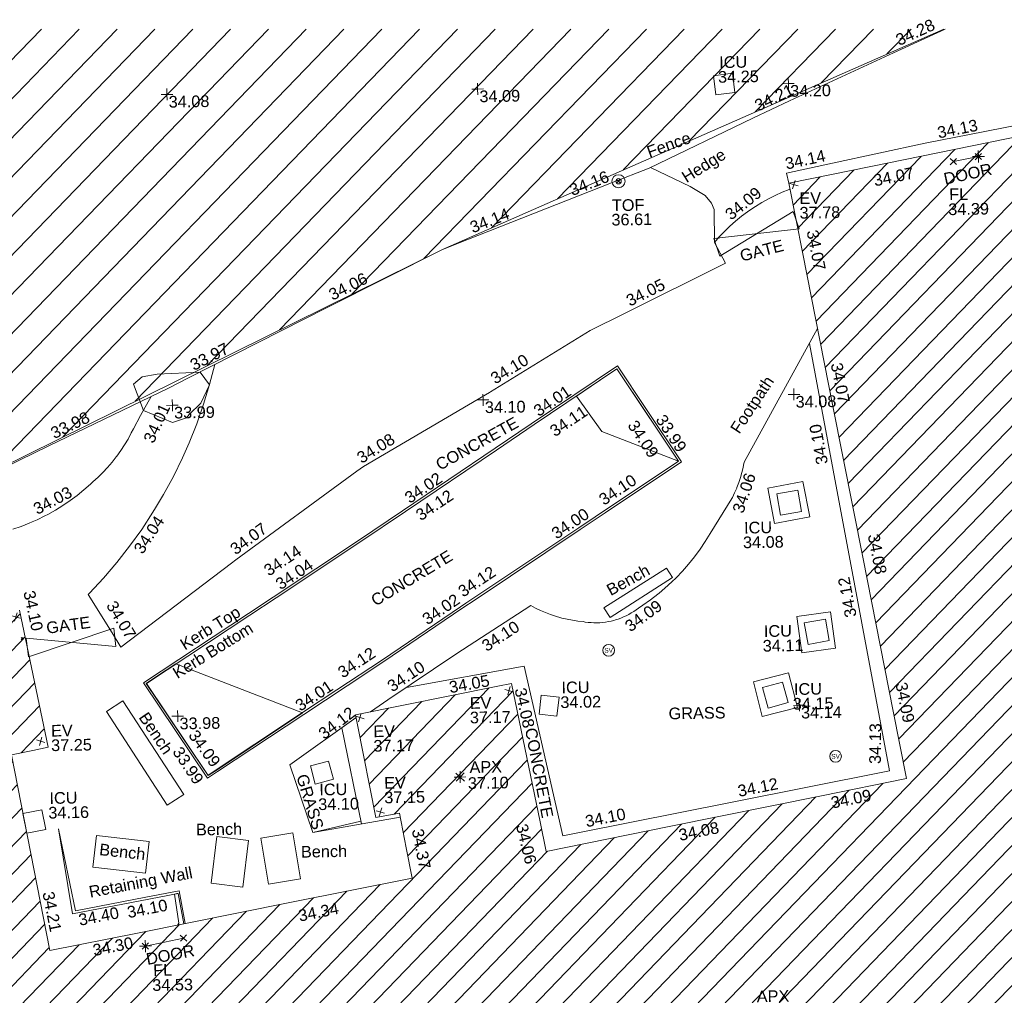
# Model space of a CAD drawing. Header units: millimetres. Extents: x -287732 to 520720, y -88450 to 287754.
# Tile 371 of 383: x 298464 to 330144, y 250937 to 282316. Entities that reach past the tile are written whole.
import ezdxf

# ---------------------------------------------------------------- set-up
doc = ezdxf.new("R2010")
doc.units = ezdxf.units.MM
doc.linetypes.add('IMPORT-HIDDEN2 _3_', pattern=[4762.5, 3175, -1587.5])
doc.linetypes.add('IMPORT-UG_ELEC_STREET LIGHTING_QLB2 _2_', pattern=[2700, 1500, -300, 0, -250, 150, -300, 0, -200])
for name, color, linetype, lineweight, true_color in [('00__TOPO__TOP_OF_FENCE_SYMBOL', 7, 'Continuous', 9, 0x666666), ('00_TOPO_APEX_BUILDING', 7, 'Continuous', 9, 0x666666), ('00_TOPO_EAVE', 7, 'Continuous', 9, 0x666666), ('00_TOPO_LEVEL_FLOOR', 7, 'Continuous', 9, 0x666666), ('00_TOPO_SERV_STOP_VALVE', 7, 'Continuous', 9, 0x666666), ('00_UAV_APEX_BUILDING', 7, 'Continuous', 9, 0x666666), ('00_UAV_BUILDING_HATCH', 7, 'Continuous', 9, 0x999999), ('00_UAV_BUILDING_OUTLINE', 5, 'Continuous', 9, 0x0000ff), ('00_UAV_CONCRETE', 9, 'Continuous', 9, 0x808080), ('00_UAV_EAVE', 7, 'Continuous', 9, 0x666666), ('00_UAV_FENCE', 7, 'Continuous', 9, 0x264c2f), ('00_UAV_FOOTPATH', 7, 'Continuous', 9, 0xa50000), ('00_UAV_FURN_BENCH', 7, 'Continuous', 9, 0x999999), ('00_UAV_GATE', 7, 'Continuous', 9, 0xa50000), ('00_UAV_HEDGE', 7, 'Continuous', 9, 0x52a552), ('00_UAV_INT_DOOR', 7, 'Continuous', 9, 0x7f4f3f), ('00_UAV_KERB_BOTTOM', 1, 'Continuous', 9, 0xff0000), ('00_UAV_KERB_TOP', 7, 'Continuous', 9, 0xa500a5), ('00_UAV_LEVEL_FLOOR', 7, 'Continuous', 9, 0x666666), ('00_UAV_LEVEL_SPOT', 7, 'Continuous', 9, 0x666666), ('00_UAV_SERV_IC', 5, 'Continuous', 9, 0x0000ff), ('00_UAV_SLOPE_BOTTOM', 30, 'Continuous', 9, 0xff7f00), ('00_UAV_TOP_OF_FENCE', 6, 'Continuous', 9, 0xff00ff), ('00_UAV_WALL_RETAINING', 7, 'Continuous', 9, 0x7c00a5), ('01_DTM_CONTOUR_MNR', 7, 'Continuous', 9, 0xa5a552), ('12333-PUM-2D-U-0001-C01 - Rev2_REVIT IMPORT_dwg', 7, 'Continuous', 9, 0x767676), ('PUM-CHAMBER EXTENTS', 6, 'IMPORT-HIDDEN2 _3_', 9, 0xff00ff), ('PUM-UNABLE TO SURVEY', 190, 'Continuous', 9, 0x7f00ff)]:
    doc.layers.add(name, color=color, linetype=linetype, lineweight=lineweight, true_color=true_color)
doc.layers.add('00_UAV_SURVEY_TEXT', color=7, linetype='Continuous', lineweight=9)
doc.layers.add('GEN-TEXT', color=7, linetype='Continuous', lineweight=9)
doc.styles.add('Swis721 Lt BT', font='swissl.ttf', dxfattribs={"height": 400})
doc.styles.add('Swis721 Lt BT_2', font='swissl.ttf', dxfattribs={"height": 375})

# ---------------------------------------------------------------- blocks, each defined once
blk = doc.blocks.new('12333-PUM-2D-U-0001-C01 - Rev2_REVIT IMPORT_dwg_MSL_Apex_SYM-2077252-Site Location Plan Proposed')
at = {"layer": '00_TOPO_APEX_BUILDING', "color": 254, "true_color": 0xcccccc, "flags": 128}
for points in [[(0, -501), (0, 0), (-501, 0)], [(354, 354), (0, 0), (-354, 354)], [(354, -354), (0, 0), (-354, -354)], [(501, 0), (0, 0), (0, 501)]]:
    blk.add_lwpolyline(points, dxfattribs=at)
blk = doc.blocks.new('12333-PUM-2D-U-0001-C01 - Rev2_REVIT IMPORT_dwg_MSL_Eaves_SYM_1-V82-Site Location Plan Proposed')
at = {"layer": '00_TOPO_EAVE', "color": 254, "true_color": 0xcccccc}
for p, q in [((357, -116), (-357, 116)), ((-116, -357), (116, 357))]:
    blk.add_line(p, q, dxfattribs=at)
blk = doc.blocks.new('12333-PUM-2D-U-0001-C01 - Rev2_REVIT IMPORT_dwg__U59-2077589-Site Location Plan Proposed')
at = {"layer": '00_UAV_GATE', "color": 9, "true_color": 0xe1aaaa, "flags": 128}
blk.add_lwpolyline([(-30, 299), (30, -299), (-2850, 18), (-2791, -579)], close=True, dxfattribs=at)
blk = doc.blocks.new('12333-PUM-2D-U-0001-C01 - Rev2_REVIT IMPORT_dwg__U65-2077595-Site Location Plan Proposed')
at = {"layer": '00_UAV_GATE', "color": 9, "true_color": 0xe1aaaa, "flags": 128}
blk.add_lwpolyline([(-92, 285), (92, -285), (-2655, -545), (-2470, -1116)], close=True, dxfattribs=at)
blk = doc.blocks.new('12333-PUM-2D-U-0001-C01 - Rev2_REVIT IMPORT_dwg_MSL_Sluice_Valve_SYM-2077246-Site Location Plan Proposed')
at = {"layer": '00_TOPO_SERV_STOP_VALVE', "color": 254, "true_color": 0xcccccc}
blk.add_circle((0, 0), 500, dxfattribs=at)
at = {"layer": '00_TOPO_SERV_STOP_VALVE', "insert": (0, 199), "char_height": 400, "width": 785.11, "attachment_point": 2, "line_spacing_factor": 1.005062, "style": 'Swis721 Lt BT'}
blk.add_mtext('SV', dxfattribs=at)
blk = doc.blocks.new('12333-PUM-2D-U-0001-C01 - Rev2_REVIT IMPORT_dwg_MSL_Node_LineworkTOF-2077248-Site Location Plan Proposed')
at = {"layer": '00__TOPO__TOP_OF_FENCE_SYMBOL', "color": 254, "true_color": 0xcccccc, "flags": 128}
for points in [[(165, 165), (0, 0), (-165, 165)], [(165, -165), (0, 0), (-165, -165)]]:
    blk.add_lwpolyline(points, dxfattribs=at)
at = {"layer": '00__TOPO__TOP_OF_FENCE_SYMBOL', "color": 254, "true_color": 0xcccccc}
for radius in [563, 234]:
    blk.add_circle((0, 0), radius, dxfattribs=at)
blk = doc.blocks.new('12333-PUM-2D-U-0001-C01 - Rev2_REVIT IMPORT_dwg_MSL_FLlvl_SYM-V156-Site Location Plan Proposed')
at = {"layer": '00_TOPO_LEVEL_FLOOR', "color": 254, "true_color": 0xcccccc, "flags": 128}
for points in [[(0, -38.9), (0, 0), (-38.9, 0)], [(38.9, 0), (0, 0), (0, 38.9)]]:
    blk.add_lwpolyline(points, dxfattribs=at)
blk = doc.blocks.new('12333-PUM-2D-U-0001-C01 - Rev2_REVIT IMPORT_dwg_MSL_Node_Linework-V178-Site Location Plan Proposed')
at = {"layer": '00_UAV_INT_DOOR', "color": 9, "true_color": 0xd4c4bf, "flags": 128}
for points in [[(530, 530), (0, 0), (-530, 530)], [(530, -530), (0, 0), (-530, -530)]]:
    blk.add_lwpolyline(points, dxfattribs=at)
blk = doc.blocks.new('12333-PUM-2D-U-0001-C01 - Rev2_REVIT IMPORT_dwg_UAV-2077255-Site Location Plan Proposed')
at = {"layer": '00_UAV_LEVEL_SPOT', "color": 254, "true_color": 0xcccccc, "flags": 128}
for points in [[(0, -500), (0, 0), (-500, 0)], [(500, 0), (0, 0), (0, 500)]]:
    blk.add_lwpolyline(points, dxfattribs=at)
blk = doc.blocks.new('12333-PUM-2D-U-0001-C01 - Rev2_REVIT IMPORT_dwg_MGS62954_T2_Galway_ITM_3d_Rev1-2077680-Site Location Plan Proposed')
at = {"layer": '00_UAV_BUILDING_HATCH', "true_color": 0xcccccc}
h = blk.add_hatch(dxfattribs=at)
h.set_pattern_fill('FP_1', color=254, style=0, pattern_type=2)
h.set_pattern_definition([(45, (0, 0), (-441.94173824, 441.94173824), [])])
h.paths.add_polyline_path([(534124497, 725775489), (534146780, 725779532), (534146621, 725780329), (534183857, 725787049), (534184497, 725783702), (534202575, 725786975), (534201976, 725790381), (534239197, 725797194), (534239338, 725796376), (534261663, 725800388), (534259564, 725811742), (534258677, 725812122), (534251257, 725810806), (534250975, 725812184), (534249213, 725811873), (534249448, 725810468), (534244617, 725809642), (534241121, 725828862), (534229957, 725826793), (534233411, 725807582), (534221779, 725805445), (534220752, 725810867), (534215719, 725809946), (534216316, 725806625), (534217076, 725806760), (534217446, 725804662), (534205756, 725802533), (534204628, 725808845), (534205810, 725809078), (534204970, 725813494), (534194424, 725811546), (534194268, 725812372), (534192207, 725812030), (534192421, 725810057), (534184209, 725808591), (534184064, 725809680), (534175720, 725808112), (534177569, 725797422), (534162796, 725794713), (534162440, 725796856), (534164478, 725797191), (534163879, 725800515), (534159002, 725799595), (534159605, 725796262), (534160352, 725796441), (534160696, 725794215), (534156777, 725793541), (534156175, 725796880), (534147633, 725795342), (534144688, 725811270), (534133602, 725809324), (534137148, 725790045), (534122321, 725787373), (534124334, 725776380)])
at = {"layer": '00_UAV_BUILDING_OUTLINE', "color": 254, "true_color": 0xcccccc, "flags": 128}
blk.add_lwpolyline([(534204970, 725813494), (534205810, 725809078), (534205323, 725808982), (534204628, 725808845), (534205383, 725804622), (534205756, 725802533), (534208587, 725803049), (534213506, 725803945), (534217446, 725804662), (534217273, 725805642), (534217076, 725806760), (534216316, 725806625), (534215778, 725809620), (534215719, 725809946), (534220311, 725810786), (534220752, 725810867), (534221599, 725806395), (534221779, 725805445), (534225746, 725806174), (534230664, 725807077), (534233411, 725807582), (534233021, 725809754), (534232136, 725814675), (534231251, 725819596), (534230366, 725824517), (534229957, 725826793), (534232600, 725827283), (534237516, 725828194)], dxfattribs=at)
at = {"layer": '00_UAV_CONCRETE', "color": 254, "true_color": 0xcccccc}
blk.add_line((534215851, 725806430), (534215273, 725809535), dxfattribs=at)
at = {"layer": '00_UAV_CONCRETE', "color": 254, "true_color": 0xcccccc, "flags": 128}
for points in [[(534244854, 725809683), (534244025, 725814600), (534244022, 725814613), (534243102, 725819527), (534242689, 725821735), (534242198, 725824445), (534241328, 725829248), (534241211, 725829227), (534236289, 725828347), (534234364, 725828002), (534231377, 725827411), (534229891, 725827117), (534229957, 725826793)], [(534217377, 725810797), (534221168, 725811418), (534221405, 725810284), (534222316, 725805936), (534222864, 725806035), (534227785, 725806924), (534232705, 725807813), (534232867, 725807842), (534232059, 725812610), (534231223, 725817539), (534230530, 725821630)], [(534206097, 725806449), (534206605, 725803801), (534208874, 725804199), (534209950, 725804387), (534210127, 725803329)]]:
    blk.add_lwpolyline(points, dxfattribs=at)
for points in [[(534230447, 725816060), (534229309, 725815858), (534229106, 725816998), (534230244, 725817200)], [(534230117, 725811684), (534229976, 725812860), (534231060, 725812990), (534231201, 725811814)], [(534228536, 725810778), (534229676, 725811047), (534229940, 725809926), (534228800, 725809657)]]:
    blk.add_lwpolyline(points, close=True, dxfattribs=at)
at = {"layer": '00_UAV_FENCE', "color": 254, "true_color": 0xcccccc, "flags": 128}
blk.add_lwpolyline([(534203586, 725817643), (534206007, 725818763), (534209882, 725820554), (534210540, 725820873), (534215039, 725823053), (534218774, 725824863), (534219569, 725825160), (534224253, 725826909), (534225469, 725827362), (534228835, 725828903), (534230021, 725829446), (534233403, 725830934), (534235071, 725831667)], dxfattribs=at)
at = {"layer": '00_UAV_FOOTPATH', "color": 254, "true_color": 0xcccccc, "flags": 128}
for points in [[(534211385, 725821283), (534211208, 725820645), (534211003, 725820014), (534210773, 725819393), (534210517, 725818782), (534210294, 725818303), (534209993, 725817713), (534209667, 725817136), (534209405, 725816715), (534209317, 725816573), (534208944, 725816026), (534208548, 725815494), (534208131, 725814980), (534207692, 725814483), (534207233, 725814005), (534207187, 725813960), (534207936, 725812712), (534208209, 725812255), (534211815, 725814894), (534211955, 725814996), (534215901, 725817775), (534216110, 725817922), (534220206, 725820232), (534220242, 725820253), (534223483, 725822167), (534224599, 725822698), (534227874, 725824255), (534227528, 725824931), (534227691, 725825111), (534227862, 725825284), (534227955, 725825371), (534228040, 725825450), (534228225, 725825609), (534228416, 725825759), (534228613, 725825901), (534228816, 725826035), (534228872, 725826070), (534229082, 725826193), (534229297, 725826307), (534229516, 725826412), (534229740, 725826507), (534229967, 725826594), (534229991, 725826602)], [(534230800, 725822103), (534228365, 725817847), (534228345, 725817753), (534228329, 725817682), (534228287, 725817519), (534228238, 725817358), (534228182, 725817198), (534228119, 725817042), (534228110, 725817021), (534228040, 725816867), (534227964, 725816717), (534227949, 725816690), (534227230, 725815570), (534227068, 725815318), (534226895, 725815073), (534226713, 725814835), (534226520, 725814605), (534226318, 725814383), (534226107, 725814171), (534225970, 725814041), (534225745, 725813843), (534225555, 725813690), (534225512, 725813654), (534225271, 725813476), (534225023, 725813308), (534224881, 725813218), (534224805, 725813163), (534224728, 725813112), (534224648, 725813064), (534224566, 725813019), (534224483, 725812978), (534224398, 725812940), (534224311, 725812906), (534224223, 725812875), (534224134, 725812848), (534224087, 725812836), (534223996, 725812815), (534223905, 725812798), (534223812, 725812784), (534223720, 725812775), (534223627, 725812769), (534223534, 725812767), (534223441, 725812769), (534223348, 725812776), (534223255, 725812786), (534223163, 725812799), (534223096, 725812812), (534222924, 725812833), (534222753, 725812862), (534222583, 725812897), (534222415, 725812940), (534222376, 725812951), (534222210, 725813002), (534222047, 725813060), (534221886, 725813125), (534221728, 725813197), (534221573, 725813275), (534221422, 725813360), (534221417, 725813363), (534220985, 725813092), (534219017, 725811859), (534216770, 725810404), (534216199, 725810034)], [(534204798, 725816106), (534205065, 725816192), (534205328, 725816289), (534205423, 725816328), (534205587, 725816397), (534205841, 725816515), (534205934, 725816562), (534206181, 725816695), (534206422, 725816838), (534206657, 725816992), (534206885, 725817155), (534207106, 725817327), (534207320, 725817508), (534207403, 725817583), (534207569, 725817728), (534207728, 725817879), (534207882, 725818036), (534208028, 725818200), (534208167, 725818370), (534208187, 725818396), (534208318, 725818573), (534208442, 725818754), (534208557, 725818941), (534208665, 725819133), (534208733, 725819264), (534208972, 725819685), (534209319, 725820294)], [(534215739, 725809855), (534213582, 725808371), (534214276, 725806178)]]:
    blk.add_lwpolyline(points, dxfattribs=at)
at = {"layer": '00_UAV_FURN_BENCH', "color": 254, "true_color": 0xcccccc, "flags": 128}
for points in [[(534223772, 725813241), (534225804, 725814488), (534225993, 725814180), (534223961, 725812933)], [(534208246, 725810523), (534210149, 725807479), (534209612, 725807143), (534207709, 725810187)], [(534207320, 725806206), (534209008, 725805983), (534208874, 725804972), (534207186, 725805195)], [(534211192, 725806103), (534212209, 725805960), (534211998, 725804463), (534210981, 725804606)], [(534212609, 725806032), (534213640, 725806185), (534213861, 725804698), (534212830, 725804545)]]:
    blk.add_lwpolyline(points, close=True, dxfattribs=at)
at = {"layer": '00_UAV_HEDGE', "color": 254, "true_color": 0xcccccc, "flags": 128}
blk.add_lwpolyline([(534227528, 725824931), (534227538, 725825991), (534227453, 725826193), (534227256, 725826447), (534226784, 725826746), (534225511, 725827382)], dxfattribs=at)
at = {"layer": '00_UAV_INT_DOOR', "color": 254, "true_color": 0xcccccc}
for p, q in [((534236070, 725827547), (534235263, 725827400)), ((534208829, 725802624), (534210060, 725802860))]:
    blk.add_line(p, q, dxfattribs=at)
at = {"layer": '00_UAV_KERB_BOTTOM', "color": 254, "true_color": 0xcccccc, "flags": 128}
blk.add_lwpolyline([(534209011, 725811073), (534212372, 725813203), (534213231, 725813753), (534215951, 725815492), (534217438, 725816456), (534220404, 725818380), (534221632, 725819177), (534224322, 725820924), (534225290, 725819415), (534226247, 725817922), (534223535, 725816173), (534223008, 725815833), (534219330, 725813468), (534219157, 725813357), (534216618, 725811700), (534215132, 725810754), (534214017, 725810044), (534210947, 725808082), (534210928, 725808111)], close=True, dxfattribs=at)
at = {"layer": '00_UAV_KERB_TOP', "color": 254, "true_color": 0xcccccc, "flags": 128}
blk.add_lwpolyline([(534208914, 725811094), (534212335, 725813262), (534213134, 725813774), (534215913, 725815551), (534217341, 725816477), (534220366, 725818439), (534221535, 725819198), (534224343, 725821021), (534225235, 725819630), (534226344, 725817901), (534223868, 725816304), (534223046, 725815774), (534219663, 725813599), (534219195, 725813298), (534216656, 725811641), (534215465, 725810883), (534214055, 725809985), (534211250, 725808193), (534210926, 725807985)], close=True, dxfattribs=at)
at = {"layer": '00_UAV_SERV_IC', "color": 254, "true_color": 0xcccccc, "flags": 128}
for points in [[(534227591, 725830296), (534228206, 725830363), (534228273, 725829747), (534227658, 725829680)], [(534230179, 725816235), (534229499, 725816130), (534229394, 725816812), (534230074, 725816917)], [(534230998, 725812063), (534230317, 725811956), (534230208, 725812650), (534230889, 725812757)], [(534229644, 725810095), (534228999, 725809927), (534228826, 725810591), (534229471, 725810759)], [(534221629, 725809856), (534221706, 725810472), (534222277, 725810400), (534222200, 725809784)], [(534214242, 725808326), (534214829, 725808471), (534214974, 725807882), (534214387, 725807737)], [(534205080, 725806318), (534204965, 725806961), (534205573, 725807069), (534205688, 725806426)]]:
    blk.add_lwpolyline(points, close=True, dxfattribs=at)
at = {"layer": '00_UAV_SLOPE_BOTTOM', "color": 254, "true_color": 0xcccccc}
blk.add_line((534214276, 725806178), (534215835, 725806520), dxfattribs=at)
at = {"layer": '00_UAV_WALL_RETAINING', "color": 254, "true_color": 0xcccccc}
blk.add_line((534214276, 725806178), (534217099, 725806629), dxfattribs=at)
at = {"layer": '00_UAV_WALL_RETAINING', "color": 254, "true_color": 0xcccccc, "flags": 128}
blk.add_lwpolyline([(534206097, 725806449), (534206507, 725803706), (534208689, 725804086), (534209914, 725804300), (534210077, 725803320)], dxfattribs=at)
at = {"layer": '01_DTM_CONTOUR_MNR', "color": 254, "true_color": 0xcccccc, "flags": 128}
for points in [[(534210540, 725819690), (534210916, 725820050), (534211202, 725820639), (534210919, 725821052), (534209525, 725821008), (534209050, 725820937), (534208765, 725820699), (534209070, 725819850), (534209992, 725819444), (534210444, 725819592)], [(534224321, 725820925), (534223993, 725820715), (534223010, 725820070), (534223804, 725818913), (534226250, 725817920), (534224489, 725820667)], [(534210949, 725808076), (534211265, 725808273), (534214020, 725810040), (534209970, 725811680), (534209373, 725811309), (534209000, 725811072), (534210746, 725808381)]]:
    blk.add_lwpolyline(points, close=True, dxfattribs=at)
blk.add_lwpolyline([(534209887, 725803286), (534209919, 725803338), (534209790, 725804280), (534209871, 725804294), (534209910, 725804301), (534210080, 725803321)], dxfattribs=at)
for name, p, xscale, yscale, zscale in [('12333-PUM-2D-U-0001-C01 - Rev2_REVIT IMPORT_dwg_UAV-2077255-Site Location Plan Proposed', (534210000, 725830000), 0.375, 0.375, 0.375), ('12333-PUM-2D-U-0001-C01 - Rev2_REVIT IMPORT_dwg_UAV-2077255-Site Location Plan Proposed', (534220000, 725830000), 0.375, 0.375, 0.375), ('12333-PUM-2D-U-0001-C01 - Rev2_REVIT IMPORT_dwg_UAV-2077255-Site Location Plan Proposed', (534230000, 725830000), 0.375, 0.375, 0.375), ('12333-PUM-2D-U-0001-C01 - Rev2_REVIT IMPORT_dwg_MSL_FLlvl_SYM-V156-Site Location Plan Proposed', (534236070, 725827547), 4.94, 4.94, 4.94), ('12333-PUM-2D-U-0001-C01 - Rev2_REVIT IMPORT_dwg_MSL_Node_Linework-V178-Site Location Plan Proposed', (534236070, 725827547), 0.19, 0.19, 0.19), ('12333-PUM-2D-U-0001-C01 - Rev2_REVIT IMPORT_dwg_MSL_Node_Linework-V178-Site Location Plan Proposed', (534235263, 725827400), 0.19, 0.19, 0.19), ('12333-PUM-2D-U-0001-C01 - Rev2_REVIT IMPORT_dwg_MSL_Node_LineworkTOF-2077248-Site Location Plan Proposed', (534224480, 725826954), 0.375, 0.375, 0.375), ('12333-PUM-2D-U-0001-C01 - Rev2_REVIT IMPORT_dwg_MSL_Eaves_SYM_1-V82-Site Location Plan Proposed', (534230121, 725826747), 0.375, 0.375, 0.375), ('12333-PUM-2D-U-0001-C01 - Rev2_REVIT IMPORT_dwg_UAV-2077255-Site Location Plan Proposed', (534210000, 725820000), 0.375, 0.375, 0.375), ('12333-PUM-2D-U-0001-C01 - Rev2_REVIT IMPORT_dwg_UAV-2077255-Site Location Plan Proposed', (534220000, 725820000), 0.375, 0.375, 0.375), ('12333-PUM-2D-U-0001-C01 - Rev2_REVIT IMPORT_dwg_UAV-2077255-Site Location Plan Proposed', (534230000, 725820000), 0.375, 0.375, 0.375), ('12333-PUM-2D-U-0001-C01 - Rev2_REVIT IMPORT_dwg_MSL_Eaves_SYM_1-V82-Site Location Plan Proposed', (534204849, 725813279), 0.375, 0.375, 0.375), ('12333-PUM-2D-U-0001-C01 - Rev2_REVIT IMPORT_dwg_MSL_Sluice_Valve_SYM-2077246-Site Location Plan Proposed', (534223899, 725811876), 0.375, 0.375, 0.375), ('12333-PUM-2D-U-0001-C01 - Rev2_REVIT IMPORT_dwg_MSL_Eaves_SYM_1-V82-Site Location Plan Proposed', (534220669, 725810635), 0.375, 0.375, 0.375), ('12333-PUM-2D-U-0001-C01 - Rev2_REVIT IMPORT_dwg_UAV-2077255-Site Location Plan Proposed', (534210000, 725810000), 0.375, 0.375, 0.375), ('12333-PUM-2D-U-0001-C01 - Rev2_REVIT IMPORT_dwg_MSL_Eaves_SYM_1-V82-Site Location Plan Proposed', (534215859, 725809854), 0.375, 0.375, 0.375), ('12333-PUM-2D-U-0001-C01 - Rev2_REVIT IMPORT_dwg_UAV-2077255-Site Location Plan Proposed', (534230000, 725810000), 0.375, 0.375, 0.375), ('12333-PUM-2D-U-0001-C01 - Rev2_REVIT IMPORT_dwg_MSL_Eaves_SYM_1-V82-Site Location Plan Proposed', (534205576, 725809272), 0.375, 0.375, 0.375), ('12333-PUM-2D-U-0001-C01 - Rev2_REVIT IMPORT_dwg_MSL_Sluice_Valve_SYM-2077246-Site Location Plan Proposed', (534231139, 725808340), 0.375, 0.375, 0.375), ('12333-PUM-2D-U-0001-C01 - Rev2_REVIT IMPORT_dwg_MSL_Apex_SYM-2077252-Site Location Plan Proposed', (534219050, 725807882), 0.375, 0.375, 0.375), ('12333-PUM-2D-U-0001-C01 - Rev2_REVIT IMPORT_dwg_MSL_Eaves_SYM_1-V82-Site Location Plan Proposed', (534216467, 725806804), 0.375, 0.375, 0.375), ('12333-PUM-2D-U-0001-C01 - Rev2_REVIT IMPORT_dwg_MSL_Node_Linework-V178-Site Location Plan Proposed', (534210060, 725802860), 0.19, 0.19, 0.19), ('12333-PUM-2D-U-0001-C01 - Rev2_REVIT IMPORT_dwg_MSL_FLlvl_SYM-V156-Site Location Plan Proposed', (534208829, 725802624), 4.94, 4.94, 4.94), ('12333-PUM-2D-U-0001-C01 - Rev2_REVIT IMPORT_dwg_MSL_Node_Linework-V178-Site Location Plan Proposed', (534208829, 725802624), 0.19, 0.19, 0.19)]:
    blk.add_blockref(name, p, dxfattribs=dict(xscale=xscale, yscale=yscale, zscale=zscale))
for name, p in [('12333-PUM-2D-U-0001-C01 - Rev2_REVIT IMPORT_dwg__U65-2077595-Site Location Plan Proposed', (534230171, 725825604)), ('12333-PUM-2D-U-0001-C01 - Rev2_REVIT IMPORT_dwg__U59-2077589-Site Location Plan Proposed', (534208019, 725812572))]:
    blk.add_blockref(name, p)
at = {"layer": '00_UAV_APEX_BUILDING', "char_height": 375, "attachment_point": 1, "line_spacing_factor": 1.005062, "style": 'Swis721 Lt BT_2'}
for s, insert, width in [('APX', (534219356, 725808382), 1130.24), ('37.10', (534219296, 725807870), 1495.9), ('APX', (534228468, 725800849), 1130.24)]:
    blk.add_mtext(s, dxfattribs=dict(at, insert=insert, width=width))
at = {"layer": '00_UAV_BUILDING_OUTLINE', "color": 251, "true_color": 0x666666, "char_height": 375, "width": 1495.9, "attachment_point": 1, "line_spacing_factor": 1.005062, "style": 'Swis721 Lt BT_2'}
for s, insert, rotation in [('34.07', (534232654, 725827014), 10.4994), ('34.07', (534230870, 725825308), 280.1925), ('34.07', (534231571, 725821024), 280.1925), ('34.08', (534232666, 725815499), 280.1925), ('34.10', (534205468, 725814151), 281.2192), ('34.05', (534218719, 725810957), 9.0686), ('34.09', (534233475, 725810711), 280.1925), ('34.12', (534214472, 725809452), 36.645), ('34.09', (534230936, 725807029), 10.4101), ('34.37', (534217833, 725806273), 280.0017), ('34.06', (534221181, 725806378), 282.713), ('34.08', (534226019, 725806073), 10.4101), ('34.21', (534205915, 725804463), 280.1322), ('34.34', (534213739, 725803692), 10.3213), ('34.30', (534207106, 725802699), 10.3213)]:
    blk.add_mtext(s, dxfattribs=dict(at, insert=insert, rotation=rotation))
at = {"layer": '00_UAV_CONCRETE', "color": 251, "true_color": 0x666666, "char_height": 375, "width": 1495.9, "attachment_point": 1, "line_spacing_factor": 1.005062, "style": 'Swis721 Lt BT_2'}
for s, insert, rotation in [('34.13', (534234736, 725828520), 10.1397), ('34.14', (534229818, 725827603), 11.1945), ('34.10', (534230693, 725817703), 99.6196), ('34.12', (534231529, 725812773), 99.6196), ('34.08', (534221214, 725810752), 281.8275), ('34.13', (534232217, 725808075), 88.5157), ('34.12', (534227943, 725807456), 10.2398), ('34.10', (534223022, 725806567), 10.2398), ('34.10', (534208233, 725803901), 9.9393)]:
    blk.add_mtext(s, dxfattribs=dict(at, insert=insert, rotation=rotation))
at = {"layer": '00_UAV_EAVE', "char_height": 375, "attachment_point": 1, "line_spacing_factor": 1.005062, "style": 'Swis721 Lt BT_2'}
for s, insert, width in [('EV', (534230289, 725826492), 736.08), ('37.78', (534230285, 725826025), 1495.9), ('EV', (534219402, 725810445), 736.08), ('37.17', (534219397, 725809978), 1495.9), ('EV', (534205914, 725809789), 736.08), ('EV', (534216282, 725809588), 736.08), ('37.25', (534205909, 725809322), 1495.9), ('37.17', (534216277, 725809122), 1495.9), ('EV', (534216602, 725807922), 736.08), ('37.15', (534216598, 725807456), 1495.9)]:
    blk.add_mtext(s, dxfattribs=dict(at, insert=insert, width=width))
at = {"layer": '00_UAV_FENCE', "color": 251, "true_color": 0x666666, "char_height": 375, "attachment_point": 1, "line_spacing_factor": 1.005062, "style": 'Swis721 Lt BT_2'}
for s, insert, width, rotation in [('34.28', (534233433, 725831488), 1495.9, 23.7359), ('34.21', (534228856, 725829458), 1495.9, 24.5993), ('Fence', (534225366, 725828045), 1681.11, 18.832), ('34.16', (534222856, 725826855), 1495.9, 20.4688), ('34.14', (534219630, 725825712), 1495.9, 20.4688), ('34.06', (534215048, 725823608), 1495.9, 25.8545), ('33.97', (534210549, 725821428), 1495.9, 25.8545), ('33.98', (534206026, 725819317), 1495.9, 24.8138)]:
    blk.add_mtext(s, dxfattribs=dict(at, insert=insert, width=width, rotation=rotation))
at = {"layer": '00_UAV_FOOTPATH', "color": 251, "true_color": 0x666666, "char_height": 375, "attachment_point": 1, "line_spacing_factor": 1.005062, "style": 'Swis721 Lt BT_2'}
for s, insert, width, rotation in [('34.09', (534227847, 725825915), 1495.9, 38.0185), ('34.05', (534224613, 725823252), 1495.9, 25.4319), ('34.10', (534220206, 725820807), 1495.9, 30.561), ('Footpath', (534227911, 725818950), 2436.18, 55.5262), ('34.01', (534209034, 725818924), 1495.9, 64.1585), ('34.08', (534215862, 725818328), 1495.9, 30.8831), ('34.03', (534205425, 725816883), 1495.9, 26.5897), ('34.06', (534227948, 725816304), 1495.9, 70.5202), ('34.04', (534208651, 725815415), 1495.9, 55.7257), ('34.07', (534211733, 725815442), 1495.9, 35.3341), ('34.07', (534208070, 725813791), 1495.9, 300.0806), ('34.09', (534224392, 725812744), 1495.9, 34.9367), ('34.10', (534219774, 725812205), 1495.9, 32.074), ('34.10', (534216713, 725810956), 1495.9, 32.6463)]:
    blk.add_mtext(s, dxfattribs=dict(at, insert=insert, width=width, rotation=rotation))
at = {"layer": '00_UAV_FURN_BENCH', "color": 251, "true_color": 0x666666, "char_height": 375, "width": 1728.6, "attachment_point": 1, "line_spacing_factor": 1.005062, "style": 'Swis721 Lt BT_2'}
for insert, rotation in [((534223820, 725813947), 27.8913), ((534209042, 725810189), 302.9904), ((534207430, 725805951), 352.6827)]:
    blk.add_mtext('Bench', dxfattribs=dict(at, insert=insert, rotation=rotation))
for insert in [(534210522, 725806528), (534213886, 725805756)]:
    blk.add_mtext('Bench', dxfattribs=dict(at, insert=insert))
at = {"layer": '00_UAV_GATE', "color": 251, "true_color": 0x666666, "char_height": 375, "width": 1567.14, "attachment_point": 1, "line_spacing_factor": 1.005062, "style": 'Swis721 Lt BT_2'}
for insert, rotation in [((534228310, 725824663), 13.4472), ((534205800, 725813093), 6.8332)]:
    blk.add_mtext('GATE', dxfattribs=dict(at, insert=insert, rotation=rotation))
at = {"layer": '00_UAV_HEDGE', "color": 251, "true_color": 0x666666, "insert": (534226471, 725827172), "char_height": 375, "width": 1833.07, "attachment_point": 1, "rotation": 31.1812, "line_spacing_factor": 1.005062, "style": 'Swis721 Lt BT_2'}
blk.add_mtext('Hedge', dxfattribs=at)
at = {"layer": '00_UAV_INT_DOOR', "color": 251, "true_color": 0x666666, "char_height": 375, "width": 1790.33, "attachment_point": 1, "line_spacing_factor": 1.005062, "style": 'Swis721 Lt BT_2'}
for insert, rotation in [((534234913, 725827027), 11.1981), ((534208820, 725802385), 9.7284)]:
    blk.add_mtext('DOOR', dxfattribs=dict(at, insert=insert, rotation=rotation))
at = {"layer": '00_UAV_KERB_BOTTOM', "color": 251, "true_color": 0x666666, "char_height": 375, "attachment_point": 1, "line_spacing_factor": 1.005062, "style": 'Swis721 Lt BT_2'}
for s, insert, width, rotation in [('34.01', (534221572, 725819729), 1495.9, 32.9966), ('33.99', (534225841, 725819472), 1495.9, 302.6696), ('34.02', (534217378, 725817008), 1495.9, 32.9655), ('34.00', (534222081, 725815777), 1495.9, 32.7899), ('34.04', (534213175, 725814304), 1495.9, 32.6015), ('34.02', (534217875, 725813092), 1495.9, 33.0489), ('Kerb Bottom', (534209817, 725811511), 3414.46, 30.8085), ('34.01', (534213743, 725810388), 1495.9, 32.484), ('33.99', (534210108, 725809062), 1495.9, 302.914)]:
    blk.add_mtext(s, dxfattribs=dict(at, insert=insert, width=width, rotation=rotation))
at = {"layer": '00_UAV_KERB_TOP', "color": 251, "true_color": 0x666666, "char_height": 375, "attachment_point": 1, "line_spacing_factor": 1.005062, "style": 'Swis721 Lt BT_2'}
for s, insert, width, rotation in [('34.11', (534222084, 725819071), 1495.9, 32.9966), ('34.09', (534224933, 725819305), 1495.9, 302.6696), ('34.10', (534223625, 725816839), 1495.9, 32.8183), ('34.12', (534217724, 725816444), 1495.9, 32.9655), ('34.14', (534212806, 725814751), 1495.9, 32.6015), ('34.12', (534219043, 725813963), 1495.9, 32.9122), ('Kerb Top', (534210073, 725812426), 2493.17, 30.8085), ('34.12', (534215129, 725811430), 1495.9, 32.484), ('34.09', (534210619, 725809591), 1495.9, 305.2625)]:
    blk.add_mtext(s, dxfattribs=dict(at, insert=insert, width=width, rotation=rotation))
at = {"layer": '00_UAV_LEVEL_FLOOR', "char_height": 375, "attachment_point": 1, "line_spacing_factor": 1.005062, "style": 'Swis721 Lt BT_2'}
for s, insert, width in [('FL', (534235109, 725826535), 683.84), ('34.39', (534235071, 725826054), 1495.9), ('FL', (534209066, 725802033), 683.84), ('34.53', (534209028, 725801552), 1495.9)]:
    blk.add_mtext(s, dxfattribs=dict(at, insert=insert, width=width))
at = {"layer": '00_UAV_LEVEL_SPOT', "char_height": 375, "width": 1495.9, "attachment_point": 1, "line_spacing_factor": 1.005062, "style": 'Swis721 Lt BT_2'}
for s, insert in [('34.08', (534210052, 725829949)), ('34.09', (534220052, 725829949)), ('34.20', (534230052, 725829949)), ('33.99', (534210052, 725819949)), ('34.10', (534220052, 725819949)), ('34.08', (534230052, 725819949)), ('33.98', (534210052, 725809949)), ('34.14', (534230052, 725809949))]:
    blk.add_mtext(s, dxfattribs=dict(at, insert=insert))
at = {"layer": '00_UAV_SERV_IC', "color": 251, "true_color": 0x666666, "char_height": 375, "attachment_point": 1, "line_spacing_factor": 1.005062, "style": 'Swis721 Lt BT_2'}
for s, insert, width in [('ICU', (534227785, 725830911), 1021.01), ('34.25', (534227740, 725830441), 1495.9), ('ICU', (534228324, 725815929), 1021.01), ('34.08', (534228280, 725815458), 1495.9), ('ICU', (534228903, 725812592), 1021.01), ('34.11', (534228858, 725812121), 1495.9), ('ICU', (534222360, 725810890), 1021.01), ('ICU', (534229838, 725810710), 1021.01), ('34.02', (534222316, 725810420), 1495.9), ('34.15', (534229793, 725810239), 1495.9), ('ICU', (534214512, 725807745), 1021.01), ('ICU', (534205826, 725807625), 1021.01), ('34.16', (534205781, 725807154), 1495.9), ('34.10', (534214468, 725807275), 1495.9)]:
    blk.add_mtext(s, dxfattribs=dict(at, insert=insert, width=width))
at = {"layer": '00_UAV_SURVEY_TEXT', "color": 251, "true_color": 0x666666, "char_height": 375, "attachment_point": 1, "line_spacing_factor": 1.005062, "style": 'Swis721 Lt BT_2'}
for s, insert, width, rotation in [('CONCRETE', (534218394, 725818075), 3286.24, 28.0306), ('CONCRETE', (534216236, 725813737), 3286.24, 30.0239), ('CONCRETE', (534221531, 725809455), 3286.24, 279.7961), ('GRASS', (534214137, 725808105), 2018.28, 286.0065)]:
    blk.add_mtext(s, dxfattribs=dict(at, insert=insert, width=width, rotation=rotation))
at = {"layer": '00_UAV_SURVEY_TEXT', "color": 251, "true_color": 0x666666, "insert": (534225791, 725809997), "char_height": 375, "width": 2018.28, "attachment_point": 1, "line_spacing_factor": 1.005062, "style": 'Swis721 Lt BT_2'}
blk.add_mtext('GRASS', dxfattribs=at)
at = {"layer": '00_UAV_TOP_OF_FENCE', "color": 251, "true_color": 0x666666, "char_height": 375, "attachment_point": 1, "line_spacing_factor": 1.005062, "style": 'Swis721 Lt BT_2'}
for s, insert, width in [('TOF', (534224252, 725826371), 1163.48), ('36.61', (534224230, 725825908), 1495.9)]:
    blk.add_mtext(s, dxfattribs=dict(at, insert=insert, width=width))
at = {"layer": '00_UAV_WALL_RETAINING', "color": 251, "true_color": 0x666666, "char_height": 375, "attachment_point": 1, "line_spacing_factor": 1.005062, "style": 'Swis721 Lt BT_2'}
for s, insert, width, rotation in [('Retaining Wall', (534207018, 725804579), 3832.36, 9.8093), ('34.40', (534206666, 725803683), 1495.9, 9.8899)]:
    blk.add_mtext(s, dxfattribs=dict(at, insert=insert, width=width, rotation=rotation))
blk = doc.blocks.new('12333-PUM-2D-U-0001-C01 - Rev2_REVIT IMPORT_dwg-1620468-Site Location Plan Proposed')
at = {"layer": 'PUM-CHAMBER EXTENTS', "true_color": 0xfff4d4}
h = blk.add_hatch(dxfattribs=at)
h.set_pattern_fill('FP_14', style=0, pattern_type=2)
h.set_pattern_definition([(45, (-533641079.65, -725615854.36), (-618.7184335, 618.7184335), [])])
h.paths.add_polyline_path([(548820, 143596), (598555, 155705), (665880, 173781), (683591, 180380), (684126, 185227), (699647, 190873), (682994, 214259), (606101, 215601), (611595, 198838), (620809, 194893), (622810, 181730), (546425, 167970), (546576, 166438), (546752, 166438), (546743, 165904), (546629, 165899), (546696, 165219), (546866, 165219), (546857, 164685), (546748, 164685), (546816, 163992), (546981, 164000), (547019, 163466), (546868, 163460), (546935, 162780), (547057, 162780), (547057, 162323), (546980, 162323), (547055, 161558), (547133, 161561), (547171, 161104), (547100, 161101), (547167, 160418), (547286, 160418), (547286, 159885), (547220, 159885), (547287, 159204), (547400, 159199), (547362, 158666), (547340, 158666), (547527, 156762), (547552, 156761), (547555, 156471), (547639, 155619), (547667, 155618), (547669, 155311), (547744, 154548), (547819, 154551), (547810, 154017), (547796, 154016), (547864, 153330), (547895, 153332), (547933, 152798), (547916, 152798), (547984, 152110), (548048, 152112), (548086, 151579), (548036, 151577), (548096, 150967), (548124, 150969), (548162, 150436), (548148, 150435), (548720, 144617)])
h.paths.add_polyline_path([(507603, 195456), (521343, 197371), (539190, 196673), (560381, 200829), (577694, 209009), (593949, 215813), (467151, 218027), (468399, 211589), (490994, 198484), (503468, 197676), (507337, 195599)])
at = {"layer": 'GEN-TEXT', "color": 253, "true_color": 0xaaaaaa}
for p, q in [((563922, 196691), (563993, 196762)), ((563993, 196691), (563922, 196762))]:
    blk.add_line(p, q, dxfattribs=at)
at = {"layer": 'PUM-UNABLE TO SURVEY', "color": 7, "true_color": 0xfff4d4, "flags": 128}
blk.add_lwpolyline([(467151, 218027), (468399, 211589), (490994, 198484), (503468, 197676), (507603, 195456), (521343, 197371), (539190, 196673), (560381, 200829), (577694, 209009), (593949, 215813)], dxfattribs=at)
blk.add_blockref('12333-PUM-2D-U-0001-C01 - Rev2_REVIT IMPORT_dwg_MGS62954_T2_Galway_ITM_3d_Rev1-2077680-Site Location Plan Proposed', (-533641080, -725615854))

msp = doc.modelspace()

# ---------------------------------------------------------------- block references
at = {"layer": '12333-PUM-2D-U-0001-C01 - Rev2_REVIT IMPORT_dwg', "color": 254, "linetype": 'IMPORT-UG_ELEC_STREET LIGHTING_QLB2 _2_', "true_color": 0xffd4d4, "rotation": 0.9999999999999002}
msp.add_blockref('12333-PUM-2D-U-0001-C01 - Rev2_REVIT IMPORT_dwg-1620468-Site Location Plan Proposed', (-261895, 55870), dxfattribs=at)

doc.saveas('drawing.dxf')
